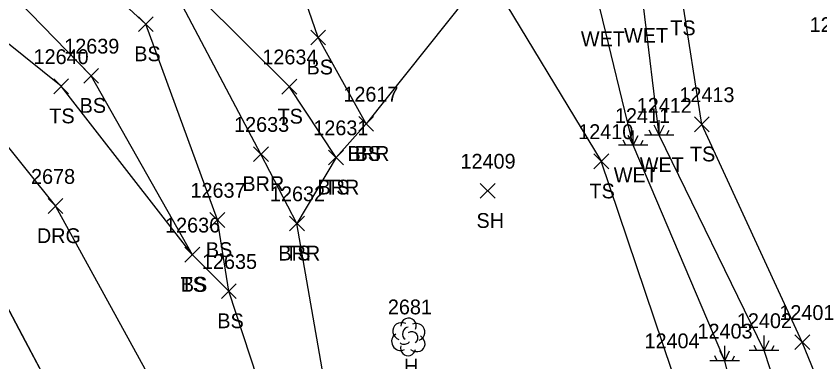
# Model space of a CAD drawing. Extents: x 1439173 to 1457902, y 641926 to 659889.
# Drawn here: x 1447525.4 to 1447634, y 649865.3 to 649912 of the extents above; entities that cross this region are included whole.
import ezdxf

# ---------------------------------------------------------------- set-up
doc = ezdxf.new("R2010")
doc.units = 0
for name, color, linetype in [('L_A', 7, 'Continuous'), ('L_I', 7, 'Continuous'), ('L_TIC', 7, 'Continuous'), ('LABL', 7, 'Continuous'), ('LELB', 7, 'Continuous'), ('LSOGP', 7, 'Continuous'), ('LTD', 7, 'Continuous'), ('LWET', 7, 'Continuous'), ('R_A', 7, 'Continuous'), ('R_I', 7, 'Continuous'), ('R_TIC', 7, 'Continuous'), ('RDG', 7, 'Continuous')]:
    doc.layers.add(name, color=color, linetype=linetype)

msp = doc.modelspace()

# ---------------------------------------------------------------- linework, layer by layer
at = {"layer": 'L_TIC'}
for points in [[(1447541.97, 649909.93), (1447543.97, 649911.93)], [(1447543.97, 649909.93), (1447541.97, 649911.93)], [(1447565.24, 649908.14), (1447567.24, 649910.14)], [(1447567.24, 649908.14), (1447565.24, 649910.14)], [(1447534.59, 649902.96), (1447536.59, 649904.96)], [(1447536.59, 649902.96), (1447534.59, 649904.96)], [(1447530.53, 649901.54), (1447532.53, 649903.54)], [(1447532.53, 649901.54), (1447530.53, 649903.54)], [(1447561.35, 649901.5), (1447563.35, 649903.5)], [(1447563.35, 649901.5), (1447561.35, 649903.5)], [(1447571.72, 649896.47), (1447573.72, 649898.47)], [(1447573.72, 649896.47), (1447571.72, 649898.47)], [(1447571.72, 649896.47), (1447573.72, 649898.47)], [(1447573.72, 649896.47), (1447571.72, 649898.47)], [(1447617.05, 649896.4), (1447619.05, 649898.4)], [(1447619.05, 649896.4), (1447617.05, 649898.4)], [(1447557.52, 649892.39), (1447559.52, 649894.39)], [(1447559.52, 649892.39), (1447557.52, 649894.39)], [(1447567.66, 649891.93), (1447569.66, 649893.93)], [(1447569.66, 649891.93), (1447567.66, 649893.93)], [(1447567.66, 649891.93), (1447569.66, 649893.93)], [(1447569.66, 649891.93), (1447567.66, 649893.93)], [(1447603.48, 649891.41), (1447605.48, 649893.41)], [(1447605.48, 649891.41), (1447603.48, 649893.41)], [(1447588.14, 649887.42), (1447590.14, 649889.42)], [(1447590.14, 649887.42), (1447588.14, 649889.42)], [(1447551.63, 649883.49), (1447553.63, 649885.49)], [(1447553.63, 649883.49), (1447551.63, 649885.49)], [(1447562.38, 649883.02), (1447564.38, 649885.02)], [(1447564.38, 649883.02), (1447562.38, 649885.02)], [(1447562.38, 649883.02), (1447564.38, 649885.02)], [(1447564.38, 649883.02), (1447562.38, 649885.02)], [(1447548.26, 649878.8), (1447550.26, 649880.8)], [(1447550.26, 649878.8), (1447548.26, 649880.8)], [(1447548.26, 649878.8), (1447550.26, 649880.8)], [(1447550.26, 649878.8), (1447548.26, 649880.8)], [(1447553.19, 649873.88), (1447555.19, 649875.88)], [(1447555.19, 649873.88), (1447553.19, 649875.88)], [(1447553.19, 649873.88), (1447555.19, 649875.88)], [(1447555.19, 649873.88), (1447553.19, 649875.88)], [(1447630.63, 649866.99), (1447632.63, 649868.99)], [(1447632.63, 649866.99), (1447630.63, 649868.99)]]:
    msp.add_lwpolyline(points, dxfattribs=at)
at = {"layer": 'LABL'}
msp.add_lwpolyline([(1447594.06, 649920.27), (1447589.04, 649917.95), (1447572.72, 649897.47), (1447568.66, 649892.93), (1447563.38, 649884.02), (1447558.52, 649893.39), (1447544.15, 649920.61), (1447526.72, 649934.5), (1447521.54, 649944.57)], dxfattribs=at)
at = {"layer": 'LELB'}
for points in [[(1447695.38, 649707.33), (1447676.48, 649748.98), (1447663.87, 649792.73), (1447648.29, 649827.2), (1447631.63, 649867.99), (1447618.05, 649897.4), (1447615.39, 649914.43), (1447621.06, 649924.25), (1447628.99, 649931.2), (1447625, 649943.54), (1447613.45, 649945.04), (1447603.64, 649941.04), (1447587.64, 649937.45), (1447574.48, 649935.86), (1447572.15, 649936.49), (1447568.18, 649939.19), (1447547.04, 649951.92), (1447546.84, 649949.95), (1447539.23, 649955.95), (1447517.63, 649963.8), (1447498.96, 649966.2)], [(1447730.5, 649285.26), (1447734.83, 649292.56), (1447732.62, 649298.09), (1447723.83, 649298.19), (1447717.11, 649328.87), (1447713.23, 649362.47), (1447706.9, 649402.52), (1447699.13, 649446.16), (1447692.12, 649474.4), (1447684.85, 649511.88), (1447670.51, 649556.94), (1447655.97, 649598.42), (1447637.8, 649644.95), (1447622.4, 649687.86), (1447608.89, 649729.6), (1447593.67, 649770.44), (1447575.46, 649815.79), (1447562.86, 649848.4), (1447554.19, 649874.88), (1447552.63, 649884.49), (1447542.97, 649910.93), (1447521.07, 649931.1), (1447514.36, 649939.79), (1447497.71, 649950.73)], [(1447554.19, 649874.88), (1447549.26, 649879.8), (1447535.59, 649903.96), (1447514.26, 649925.89), (1447499.69, 649932.74), (1447485.58, 649943.29)], [(1447549.26, 649879.8), (1447531.53, 649902.54), (1447509.01, 649920.63), (1447495.95, 649929.26), (1447485.58, 649943.29)], [(1447572.72, 649897.47), (1447566.24, 649909.14), (1447561.68, 649922.32)], [(1447568.66, 649892.93), (1447562.35, 649902.5), (1447544.15, 649920.61)], [(1447589.04, 649917.95), (1447604.48, 649892.41)], [(1447764, 649369.28), (1447760.38, 649409.37), (1447753.13, 649455.65), (1447749.26, 649484.81), (1447737.35, 649525.9), (1447721.18, 649571.87), (1447706.07, 649617.1), (1447690.78, 649660.87), (1447672.63, 649702.24), (1447658.26, 649744.21), (1447643.8, 649785.94), (1447625.56, 649824.58), (1447613.99, 649864.17), (1447604.48, 649892.41)], [(1447625.98, 649688.9), (1447611.3, 649732.41), (1447598.19, 649772.49), (1447580.42, 649816.92), (1447569.51, 649848.91), (1447563.38, 649884.02)]]:
    msp.add_lwpolyline(points, dxfattribs=at)
at = {"layer": 'LSOGP'}
msp.add_lwpolyline([(1447529, 649863.76), (1447526.3, 649868.86), (1447523.6, 649873.96), (1447520.9, 649879.06), (1447518.2, 649884.17), (1447486.65, 649875.18), (1447447.82, 649864.61)], dxfattribs=at)
at = {"layer": 'LTD'}
msp.add_line((1447578.4, 649868.75), (1447578.4, 649868.75), dxfattribs=at)
msp.add_line((1447578.4, 649868.75), (1447578.4, 649868.75), dxfattribs=at)
msp.add_arc((1447578.45, 649870.19), 1.05, 335.5272, 180.9563, dxfattribs=at)
for centre, major_axis, ratio, start_param, end_param in [((1447577.61, 649869.42), (1.21, -0.51), 0.895232, 1.570796, 4.712389), ((1447578.19, 649869.21), (-0.208, -0.792), 0.645439, 3.141593, 6.283185), ((1447579.44, 649869.33), (-1.14, -0.48), 0.949671, 1.570796, 4.712389), ((1447577.32, 649868.04), (0.58, -1.04), 0.959034, 3.141593, 6.283185), ((1447578.9, 649868.58), (-0.5, 0.667), 0.989748, 3.141593, 6.283185), ((1447579.4, 649867.92), (-1.09, 0.79), 0.841452, 1.570796, 4.712389), ((1447577.94, 649868), (-0.625, -0.083), 0.423636, 0, 3.141593), ((1447578.4, 649867.25), (0.26, 1.06), 0.942809, 1.570796, 4.712389)]:
    msp.add_ellipse(centre, major_axis=major_axis, ratio=ratio, start_param=start_param, end_param=end_param, dxfattribs=at)
at = {"layer": 'LWET'}
for p, q in [((1447612.3, 649895.96), (1447611.63, 649897.29)), ((1447612.3, 649895.96), (1447612.3, 649897.96)), ((1447612.3, 649895.96), (1447612.97, 649897.29)), ((1447608.79, 649894.58), (1447608.12, 649895.91)), ((1447608.79, 649894.58), (1447608.79, 649896.58)), ((1447608.79, 649894.58), (1447609.45, 649895.91)), ((1447614.3, 649895.96), (1447610.3, 649895.96)), ((1447611.3, 649895.96), (1447610.97, 649896.63)), ((1447613.3, 649895.96), (1447613.63, 649896.63)), ((1447607.79, 649894.58), (1447607.45, 649895.25)), ((1447609.79, 649894.58), (1447610.12, 649895.25)), ((1447610.79, 649894.58), (1447606.79, 649894.58)), ((1447626.47, 649866.89), (1447626.47, 649868.89)), ((1447626.47, 649866.89), (1447625.81, 649868.23)), ((1447626.47, 649866.89), (1447627.14, 649868.23)), ((1447621.15, 649865.48), (1447620.48, 649866.82)), ((1447621.15, 649865.48), (1447621.15, 649867.48)), ((1447621.15, 649865.48), (1447621.82, 649866.82)), ((1447628.47, 649866.89), (1447624.47, 649866.89)), ((1447625.47, 649866.89), (1447625.14, 649867.56)), ((1447627.47, 649866.89), (1447627.81, 649867.56)), ((1447620.15, 649865.48), (1447619.82, 649866.15)), ((1447622.15, 649865.48), (1447622.48, 649866.15)), ((1447623.15, 649865.48), (1447619.15, 649865.48))]:
    msp.add_line(p, q, dxfattribs=at)
for points in [[(1447690.28, 649705.63), (1447669.79, 649746.65), (1447658.19, 649790.05), (1447639.83, 649826.07), (1447626.47, 649866.89), (1447612.3, 649895.96), (1447610.17, 649913.42), (1447609.61, 649926.02), (1447623.06, 649933.31), (1447623.54, 649935.61), (1447622.28, 649938.81), (1447616.51, 649937.6), (1447600.04, 649932.05), (1447583.92, 649931.89), (1447573.93, 649931.83), (1447567.15, 649932.33), (1447546.84, 649945.41), (1447539.72, 649947.28), (1447520.2, 649959.07), (1447499.35, 649962.5), (1447484.73, 649961.69)], [(1447680.05, 649704.03), (1447662.17, 649744.69), (1447651.13, 649787.94), (1447630.74, 649825.61), (1447621.15, 649865.48), (1447608.79, 649894.58), (1447604.35, 649912.95), (1447594.06, 649920.27), (1447580.81, 649923.36), (1447563.68, 649925.32), (1447545.3, 649935.37), (1447536, 649939.25), (1447520.53, 649948.82), (1447499.59, 649954.73), (1447483.56, 649953.27), (1447484.73, 649961.69)]]:
    msp.add_lwpolyline(points, dxfattribs=at)
at = {"layer": 'R_TIC'}
for points in [[(1447529.78, 649885.37), (1447531.78, 649887.37)], [(1447531.78, 649885.37), (1447529.78, 649887.37)]]:
    msp.add_lwpolyline(points, dxfattribs=at)
at = {"layer": 'RDG'}
for points in [[(1447479.38, 649972.92), (1447474.34, 649957.31), (1447482.4, 649941.46), (1447514.35, 649906.78), (1447530.78, 649886.37), (1447545.59, 649859.38), (1447545.53, 649859.41), (1447576.85, 649789.3), (1447597.18, 649745.52), (1447618.3, 649697.1), (1447647.25, 649607.78), (1447664.11, 649568.96)], [(1447635.81, 649599.13), (1447618.39, 649652.55), (1447593.64, 649710.76), (1447566.69, 649779.49), (1447539.81, 649843.35), (1447518.19, 649884.17), (1447492.91, 649913.46), (1447464.85, 649942.29), (1447450.13, 649957.7), (1447432.04, 649966.65)]]:
    msp.add_lwpolyline(points, dxfattribs=at)

# ---------------------------------------------------------------- texts
at = {"layer": 'L_A'}
for s, p in [('TS', (1447613.8, 649909.43)), ('WET', (1447607.55, 649908.42)), ('WET', (1447601.73, 649907.95)), ('BS', (1447541.41, 649905.93)), ('BS', (1447564.68, 649904.14)), ('BS', (1447534.03, 649898.96)), ('TS', (1447529.94, 649897.54)), ('TS', (1447560.76, 649897.5)), ('BRR', (1447570.21, 649892.47)), ('BS', (1447571.17, 649892.47)), ('TS', (1447616.46, 649892.4)), ('WET', (1447609.68, 649890.96)), ('WET', (1447606.17, 649889.58)), ('BRR', (1447556.01, 649888.39)), ('BRR', (1447566.15, 649887.93)), ('TS', (1447567.07, 649887.93)), ('TS', (1447602.89, 649887.41)), ('SH', (1447587.63, 649883.42)), ('BS', (1447551.08, 649879.49)), ('BRR', (1447560.87, 649879.02)), ('TS', (1447561.79, 649879.02)), ('TS', (1447547.67, 649874.8)), ('BS', (1447547.7, 649874.8)), ('BS', (1447552.63, 649869.88)), ('BS', (1447552.63, 649869.88)), ('H', (1447577.84, 649863.75))]:
    msp.add_text(s, height=2, dxfattribs=at).set_placement(p)
at = {"layer": 'L_I'}
for s, p in [('12427', (1447632.62, 649909.86)), ('12639', (1447531.95, 649906.96)), ('12640', (1447527.81, 649905.54)), ('12634', (1447558.71, 649905.5)), ('12617', (1447569.65, 649900.47)), ('12617', (1447569.65, 649900.47)), ('12413', (1447615.03, 649900.4)), ('12412', (1447609.27, 649898.96)), ('12411', (1447606.33, 649897.58)), ('12633', (1447554.89, 649896.39)), ('12631', (1447565.59, 649895.93)), ('12631', (1447565.59, 649895.93)), ('12410', (1447601.37, 649895.41)), ('12409', (1447585.47, 649891.42)), ('12637', (1447549, 649887.49)), ('12632', (1447559.74, 649887.02)), ('12632', (1447559.74, 649887.02)), ('12636', (1447545.57, 649882.8)), ('12636', (1447545.57, 649882.8)), ('12635', (1447550.55, 649877.88)), ('12635', (1447550.55, 649877.88)), ('2681', (1447575.66, 649871.75)), ('12401', (1447628.53, 649870.99)), ('12402', (1447622.8, 649869.89)), ('12403', (1447617.48, 649868.48)), ('12404', (1447610.32, 649867.17))]:
    msp.add_text(s, height=2, dxfattribs=at).set_placement(p)
at = {"layer": 'R_A'}
msp.add_text('DRG', height=2, dxfattribs=at).set_placement((1447528.26, 649881.37))
at = {"layer": 'R_I'}
msp.add_text('2678', height=2, dxfattribs=at).set_placement((1447527.47, 649889.37))

doc.saveas('drawing.dxf')
